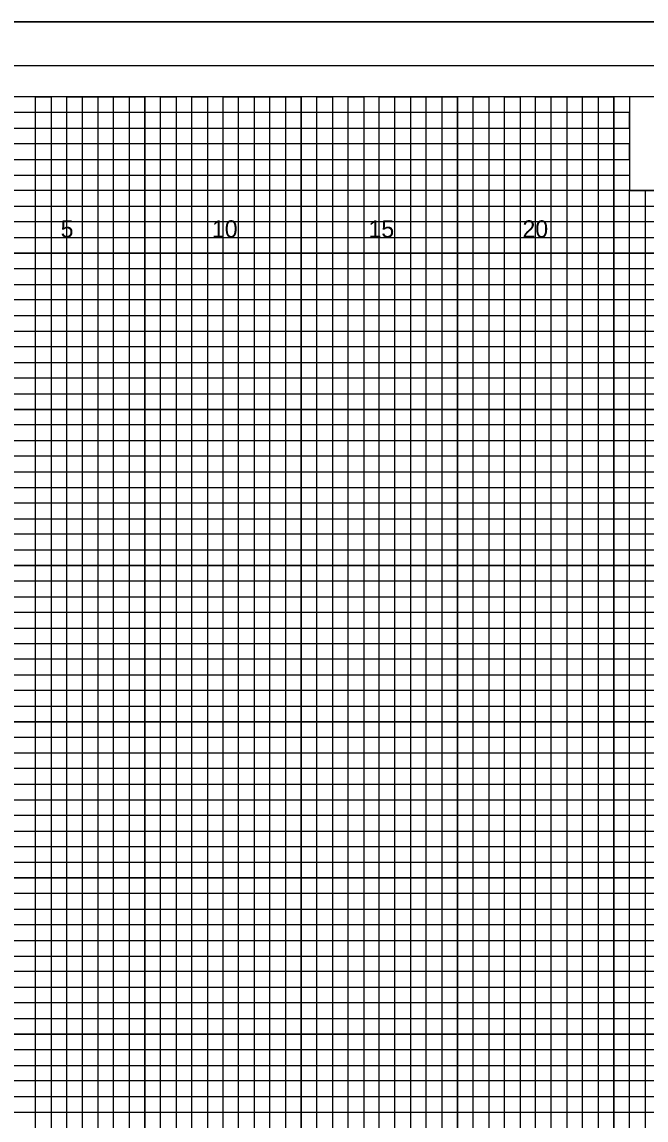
# Model space of a CAD drawing. Extents: x -4 to 103, y -2 to 6583.
# Drawn here: x 54.82 to 74.78, y 2865.25 to 2900.4 of the extents above; entities that cross this region are included whole.
import ezdxf

# ---------------------------------------------------------------- set-up
doc = ezdxf.new("R2010")
doc.units = 0
for name, color, linetype in [('Prop XS Offset Labels', 7, 'Continuous'), ('Sheet Cross Section CELL', 7, 'Continuous'), ('Sheet Cross Section Grid Major CELL', 7, 'Continuous'), ('Sheet Cross Section Grid Middle CELL', 7, 'Continuous'), ('Sheet Cutting Line CELL', 7, 'Continuous'), ('Sheet DOT Grid CELL', 7, 'Continuous'), ('Sheet Plot Border Inside CELL', 7, 'Continuous'), ('Sheet Plot Border Outside CELL', 7, 'Continuous')]:
    doc.layers.add(name, color=color, linetype=linetype)

msp = doc.modelspace()

# ---------------------------------------------------------------- linework, layer by layer
at = {"layer": 'Sheet Cross Section CELL'}
for points in [[(102.5, 2898), (0, 2898), (0, 2833), (102.5, 2833)], [(83.75, 2898), (74.25, 2898), (74.25, 2895), (83.75, 2895)]]:
    msp.add_lwpolyline(points, close=True, dxfattribs=at)
at = {"layer": 'Sheet Cross Section Grid Major CELL'}
for points in [[(56.25, 2833), (56.25, 2898), (58.75, 2898), (58.75, 2833)], [(61.25, 2833), (61.25, 2898), (63.75, 2898), (63.75, 2833)], [(66.25, 2833), (66.25, 2898), (68.75, 2898), (68.75, 2833)], [(71.25, 2833), (71.25, 2898), (73.75, 2898), (73.75, 2833)], [(0, 2895.5), (74.25, 2895.5)], [(0, 2890.5), (102.5, 2890.5), (102.5, 2893), (0, 2893)], [(0, 2885.5), (102.5, 2885.5), (102.5, 2888), (0, 2888)], [(0, 2880.5), (102.5, 2880.5), (102.5, 2883), (0, 2883)], [(0, 2875.5), (102.5, 2875.5), (102.5, 2878), (0, 2878)], [(0, 2870.5), (102.5, 2870.5), (102.5, 2873), (0, 2873)], [(0, 2865.5), (102.5, 2865.5), (102.5, 2868), (0, 2868)]]:
    msp.add_lwpolyline(points, dxfattribs=at)
at = {"layer": 'Sheet Cross Section Grid Middle CELL'}
for points in [[(55.25, 2833), (55.25, 2898), (55.75, 2898), (55.75, 2833)], [(56.75, 2833), (56.75, 2898), (57.25, 2898), (57.25, 2833)], [(57.75, 2833), (57.75, 2898), (58.25, 2898), (58.25, 2833)], [(59.25, 2833), (59.25, 2898), (59.75, 2898), (59.75, 2833)], [(60.25, 2833), (60.25, 2898), (60.75, 2898), (60.75, 2833)], [(61.75, 2833), (61.75, 2898), (62.25, 2898), (62.25, 2833)], [(62.75, 2833), (62.75, 2898), (63.25, 2898), (63.25, 2833)], [(64.25, 2833), (64.25, 2898), (64.75, 2898), (64.75, 2833)], [(65.25, 2833), (65.25, 2898), (65.75, 2898), (65.75, 2833)], [(66.75, 2833), (66.75, 2898), (67.25, 2898), (67.25, 2833)], [(67.75, 2833), (67.75, 2898), (68.25, 2898), (68.25, 2833)], [(69.25, 2833), (69.25, 2898)], [(69.25, 2898), (69.75, 2898), (69.75, 2833)], [(70.25, 2833), (70.25, 2898), (70.75, 2898), (70.75, 2833)], [(71.75, 2833), (71.75, 2898), (72.25, 2898), (72.25, 2833)], [(72.75, 2833), (72.75, 2898), (73.25, 2898), (73.25, 2833)], [(0, 2895), (0, 2896), (74.25, 2896), (74.25, 2896.5), (0, 2896.5), (0, 2897), (74.25, 2897), (74.25, 2897.5), (0, 2897.5)], [(0, 2894.5), (102.5, 2894.5), (102.5, 2895), (0, 2895)], [(74.25, 2833), (74.25, 2895), (74.75, 2895), (74.75, 2833)], [(0, 2893.5), (102.5, 2893.5), (102.5, 2894), (0, 2894)], [(0, 2892), (102.5, 2892), (102.5, 2892.5), (0, 2892.5)], [(0, 2891), (102.5, 2891), (102.5, 2891.5), (0, 2891.5)], [(0, 2889.5), (102.5, 2889.5), (102.5, 2890), (0, 2890)], [(0, 2888.5), (102.5, 2888.5), (102.5, 2889), (0, 2889)], [(0, 2887), (102.5, 2887), (102.5, 2887.5), (0, 2887.5)], [(0, 2886), (102.5, 2886), (102.5, 2886.5), (0, 2886.5)], [(0, 2884.5), (102.5, 2884.5), (102.5, 2885), (0, 2885)], [(0, 2883.5), (102.5, 2883.5), (102.5, 2884), (0, 2884)], [(0, 2882), (102.5, 2882), (102.5, 2882.5), (0, 2882.5)], [(0, 2881), (102.5, 2881), (102.5, 2881.5), (0, 2881.5)], [(0, 2879.5), (102.5, 2879.5), (102.5, 2880), (0, 2880)], [(0, 2878.5), (102.5, 2878.5), (102.5, 2879), (0, 2879)], [(0, 2877), (102.5, 2877), (102.5, 2877.5), (0, 2877.5)], [(0, 2876), (102.5, 2876), (102.5, 2876.5), (0, 2876.5)], [(0, 2874.5), (102.5, 2874.5), (102.5, 2875), (0, 2875)], [(0, 2873.5), (102.5, 2873.5), (102.5, 2874), (0, 2874)], [(0, 2872), (102.5, 2872), (102.5, 2872.5), (0, 2872.5)], [(0, 2871), (102.5, 2871), (102.5, 2871.5), (0, 2871.5)], [(0, 2869.5), (102.5, 2869.5), (102.5, 2870), (0, 2870)], [(0, 2868.5), (102.5, 2868.5), (102.5, 2869), (0, 2869)], [(0, 2867), (102.5, 2867), (102.5, 2867.5), (0, 2867.5)], [(0, 2866), (102.5, 2866), (102.5, 2866.5), (0, 2866.5)]]:
    msp.add_lwpolyline(points, dxfattribs=at)
at = {"layer": 'Sheet Cutting Line CELL'}
msp.add_line((-3.5, 2900.4), (103.4, 2900.4), dxfattribs=at)
at = {"layer": 'Sheet DOT Grid CELL'}
for p, q in [((56.25, 2833), (56.25, 2898)), ((58.75, 2833), (58.75, 2898)), ((61.25, 2833), (61.25, 2898)), ((63.75, 2833), (63.75, 2898)), ((66.25, 2833), (66.25, 2898)), ((68.75, 2833), (68.75, 2898)), ((71.25, 2833), (71.25, 2898)), ((73.75, 2833), (73.75, 2898)), ((0, 2895.5), (74.25, 2895.5)), ((0, 2893), (102.5, 2893)), ((0, 2890.5), (102.5, 2890.5)), ((0, 2888), (102.5, 2888)), ((0, 2885.5), (102.5, 2885.5)), ((0, 2883), (102.5, 2883)), ((0, 2880.5), (102.5, 2880.5)), ((0, 2878), (102.5, 2878)), ((0, 2875.5), (102.5, 2875.5)), ((0, 2873), (102.5, 2873)), ((0, 2870.5), (102.5, 2870.5)), ((0, 2868), (102.5, 2868)), ((0, 2865.5), (102.5, 2865.5))]:
    msp.add_line(p, q, dxfattribs=at)
at = {"layer": 'Sheet Plot Border Inside CELL'}
msp.add_lwpolyline([(103, 2899), (-2.8, 2899), (-2.8, 2832), (103, 2832)], close=True, dxfattribs=at)
at = {"layer": 'Sheet Plot Border Outside CELL'}
msp.add_lwpolyline([(103.4, 2900.4), (-3.5, 2900.4), (-3.5, 2830.575), (103.4, 2830.575)], close=True, dxfattribs=at)

# ---------------------------------------------------------------- texts
at = {"layer": 'Prop XS Offset Labels'}
for s, p in [('5', (56.057, 2893.5)), ('10', (60.897, 2893.5)), ('15', (65.906, 2893.5)), ('20', (70.831, 2893.5))]:
    msp.add_text(s, height=0.55, dxfattribs=at).set_placement(p)

doc.saveas('drawing.dxf')
